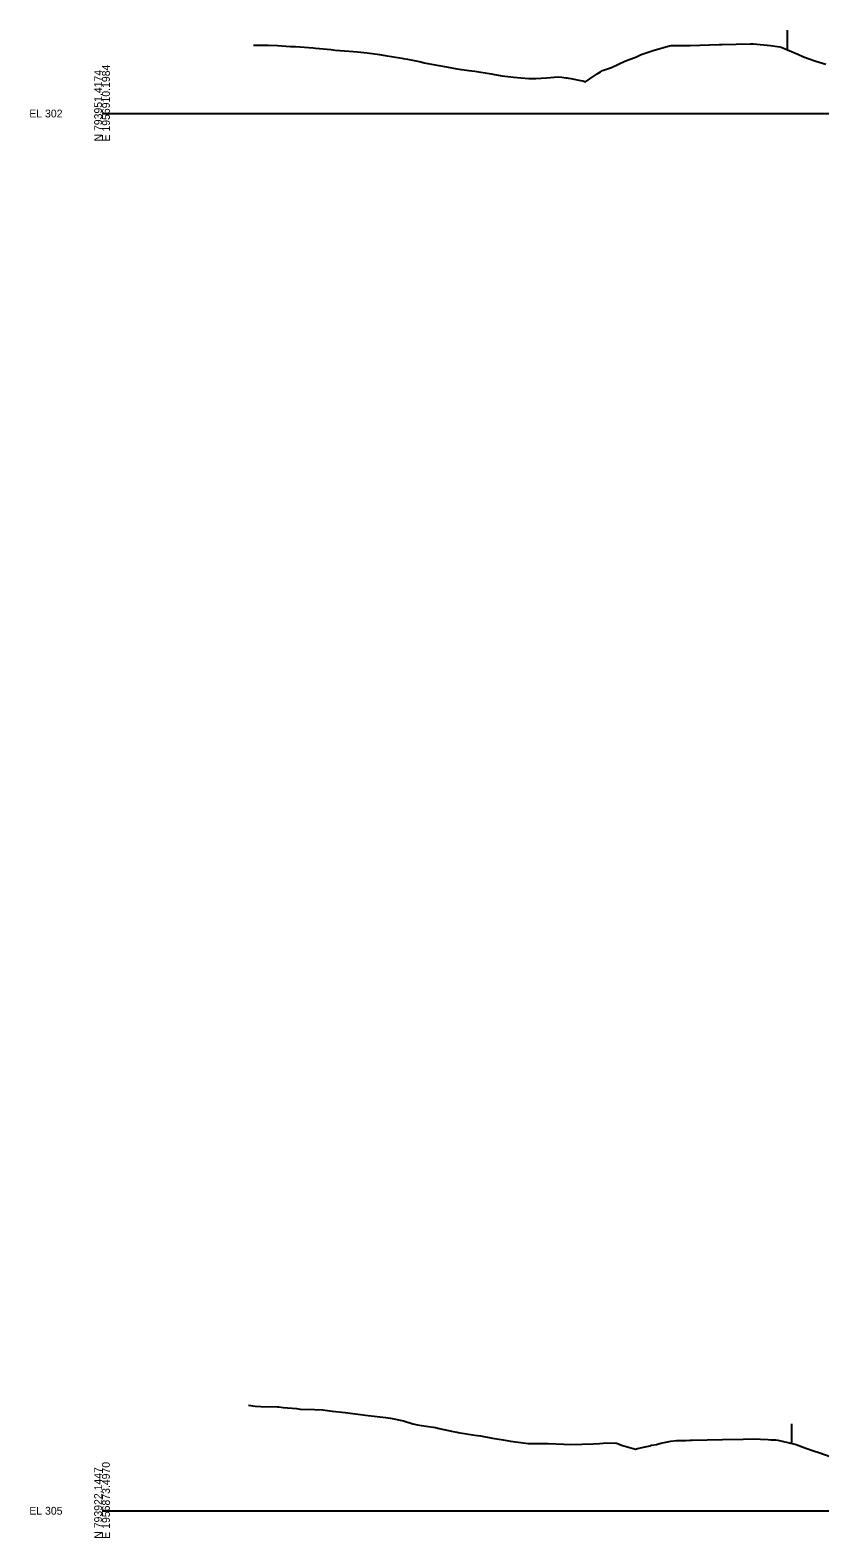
# Model space of a CAD drawing. Extents: x -4026 to 9638, y -10 to 19609.
# Drawn here: x -3026 to -2743, y 4990 to 5530 of the extents above; entities that cross this region are included whole.
import ezdxf

# ---------------------------------------------------------------- set-up
doc = ezdxf.new("R2010")
doc.units = 0
for name, color, linetype in [('Default', 7, 'Continuous'), ('RD_EX_Fence_Other', 7, 'Continuous'), ('RD_GPK_XS_Cell', 7, 'Continuous'), ('RD_XS_ExGround', 7, 'Continuous')]:
    doc.layers.add(name, color=color, linetype=linetype)

msp = doc.modelspace()

# ---------------------------------------------------------------- linework, layer by layer
at = {"layer": 'RD_EX_Fence_Other'}
for p, q in [((-2755.01, 5529.84), (-2755.01, 5522.84)), ((-2753.44, 5031.1), (-2753.44, 5024.1))]:
    msp.add_line(p, q, dxfattribs=at)
at = {"layer": 'RD_GPK_XS_Cell'}
for p, q in [((-3000, 5500), (-2650, 5500)), ((-3000, 5000), (-2650, 5000))]:
    msp.add_line(p, q, dxfattribs=at)
at = {"layer": 'RD_XS_ExGround'}
for points in [[(-2945.86, 5524.46), (-2943.69, 5524.52), (-2940.58, 5524.42), (-2937.27, 5524.3), (-2932.61, 5524.03), (-2931.64, 5523.96), (-2930.86, 5523.93), (-2924.44, 5523.47), (-2923.64, 5523.39), (-2918.02, 5522.86), (-2916.66, 5522.73), (-2911.6, 5522.35), (-2908.68, 5522.1), (-2905.18, 5521.68), (-2900.71, 5521.09), (-2898.77, 5520.79), (-2892.73, 5519.81), (-2892.35, 5519.75), (-2890.76, 5519.43), (-2885.93, 5518.44), (-2884.76, 5518.2), (-2879.51, 5517.14), (-2876.78, 5516.67), (-2873.09, 5515.97), (-2868.81, 5515.36), (-2866.68, 5515.12), (-2860.83, 5514.15), (-2860.26, 5514.06), (-2856.96, 5513.54), (-2853.84, 5513.12), (-2852.86, 5512.99), (-2847.42, 5512.57), (-2844.88, 5512.59), (-2841, 5512.8), (-2836.91, 5513.1), (-2835.62, 5513.07), (-2834.1, 5512.79), (-2833.75, 5512.73), (-2833.22, 5512.6), (-2832.34, 5512.48), (-2828.83, 5511.85), (-2828.05, 5511.69), (-2827.13, 5511.32), (-2825.55, 5512.36), (-2822.88, 5514.21), (-2821.74, 5514.94), (-2820.96, 5515.36), (-2817.84, 5516.53), (-2815.33, 5517.71), (-2812.98, 5518.7), (-2808.91, 5520.34), (-2807.17, 5521.08), (-2805.01, 5521.84), (-2802.5, 5522.68), (-2797.03, 5524.18), (-2796.5, 5524.33), (-2795.62, 5524.34), (-2795.31, 5524.34), (-2794.67, 5524.34), (-2792.35, 5524.31), (-2789.66, 5524.3), (-2779.27, 5524.67), (-2778.75, 5524.69), (-2778.38, 5524.7), (-2768.06, 5524.98), (-2767.07, 5524.92), (-2760.94, 5524.37), (-2757.57, 5523.85), (-2757.16, 5523.74), (-2751.15, 5521.22), (-2749.18, 5520.29), (-2744.73, 5518.7), (-2741.2, 5517.64)], [(-2947.64, 5037.77), (-2945.25, 5037.46), (-2943.16, 5037.36), (-2937.19, 5037.18), (-2936.78, 5037.14), (-2935.26, 5036.99), (-2930.41, 5036.54), (-2929.12, 5036.4), (-2924.03, 5036.26), (-2921.06, 5036.07), (-2917.66, 5035.63), (-2913, 5035.14), (-2912.04, 5035.06), (-2911.29, 5034.94), (-2904.84, 5034.07), (-2898.54, 5033.36), (-2896.87, 5033.15), (-2892.17, 5032.14), (-2888.81, 5031.16), (-2887.12, 5030.8), (-2885.79, 5030.47), (-2880.75, 5029.75), (-2879.42, 5029.49), (-2874.42, 5028.39), (-2873.05, 5028.15), (-2872.68, 5028.01), (-2866.67, 5027.07), (-2865.77, 5026.99), (-2864.62, 5026.76), (-2860.3, 5026.02), (-2856.56, 5025.37), (-2853.93, 5024.93), (-2848.49, 5024.19), (-2847.55, 5024.12), (-2844, 5024.11), (-2841.18, 5024.08), (-2840.85, 5024.08), (-2840.43, 5024.08), (-2834.81, 5023.82), (-2832.37, 5023.77), (-2828.43, 5023.84), (-2824.31, 5023.98), (-2822.06, 5024.11), (-2819.49, 5024.33), (-2816.24, 5024.15), (-2815.93, 5024.14), (-2815.07, 5023.83), (-2814.27, 5023.51), (-2809.24, 5021.99), (-2808.48, 5022.24), (-2805.8, 5022.88), (-2804.59, 5023.12), (-2803.91, 5023.27), (-2803.47, 5023.51), (-2801.69, 5023.68), (-2800.12, 5024.14), (-2796.57, 5024.94), (-2794.57, 5025.19), (-2791.21, 5025.19), (-2789.81, 5025.22), (-2789, 5025.22), (-2783.64, 5025.37), (-2778.05, 5025.5), (-2770.71, 5025.62), (-2766.95, 5025.68), (-2764.47, 5025.58), (-2761.76, 5025.47), (-2760.83, 5025.42), (-2758.98, 5025.35), (-2758.32, 5025.27), (-2752.75, 5023.93), (-2751.74, 5023.69), (-2748.3, 5022.45), (-2745.58, 5021.48), (-2743.68, 5020.83), (-2739.2, 5019.28)]]:
    msp.add_lwpolyline(points, dxfattribs=at)

# ---------------------------------------------------------------- texts
at = {"layer": 'Default'}
for p in [(-3000, 5500), (-3000, 5000)]:
    msp.add_text('-', height=0.0001, dxfattribs=at).set_placement(p)
at = {"layer": 'RD_GPK_XS_Cell'}
for s, p in [('N 793951.4174', (-3000, 5490)), ('E 1956910.1984', (-2997.2, 5490)), ('N 793922.1447', (-3000, 4990)), ('E 1956873.4970', (-2997.2, 4990))]:
    msp.add_text(s, height=2.8, rotation=90, dxfattribs=at).set_placement(p)
for s, p in [('EL 302', (-3026, 5498.6)), ('EL 305', (-3026, 4998.6))]:
    msp.add_text(s, height=2.8, dxfattribs=at).set_placement(p)

doc.saveas('drawing.dxf')
